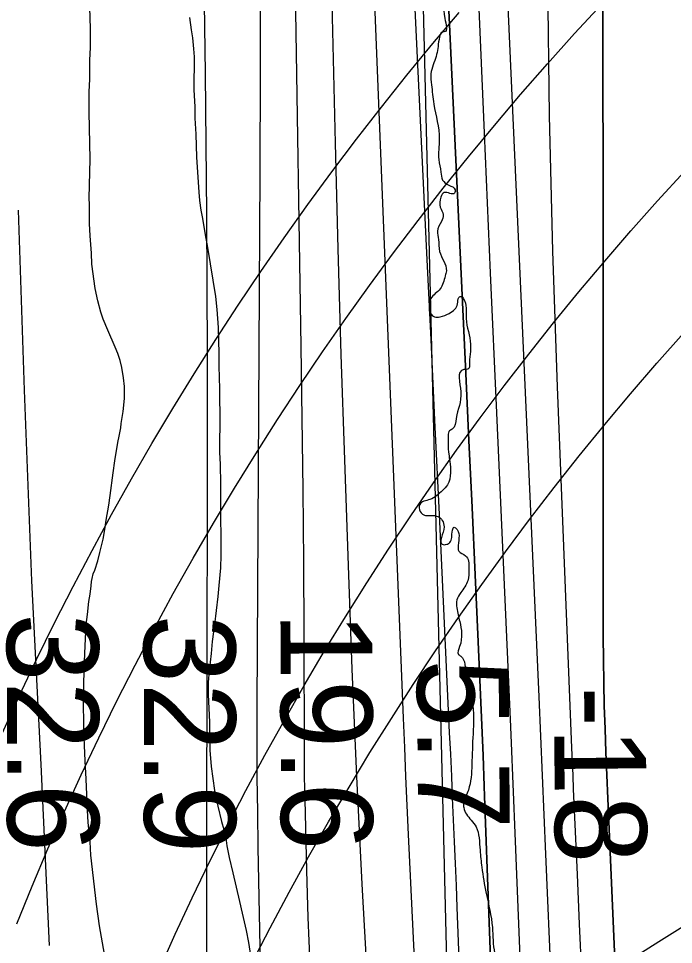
# Model space of a CAD drawing. Extents: x 3313447 to 3351316, y 703786 to 729172.
# Drawn here: x 3322283 to 3322761, y 722622 to 723299 of the extents above; entities that cross this region are included whole.
import ezdxf

# ---------------------------------------------------------------- set-up
doc = ezdxf.new("R2010")
doc.units = 0
for name, color, linetype in [('V-LEVE-TOET', 7, 'Continuous'), ('V-RIVR-EDGE', 7, 'Continuous'), ('V-RIVR-RANG', 7, 'Continuous'), ('V-RRAP-FSHR', 7, 'Continuous'), ('V-SITE-VEGE', 7, 'Continuous'), ('V-TOPO-DPTH', 7, 'Continuous'), ('V-TOPO-MAJR', 7, 'Continuous'), ('V-TOPO-MINR', 7, 'Continuous'), ('V-TOPO-WATR', 7, 'Continuous'), ('V-UTIL-LINE', 7, 'Continuous')]:
    doc.layers.add(name, color=color, linetype=linetype)

msp = doc.modelspace()

# ---------------------------------------------------------------- linework, layer by layer
at = {"layer": 'V-LEVE-TOET'}
msp.add_lwpolyline([(3322282.46, 723158.79), (3322286.81, 723027.24), (3322292.19, 722887.85), (3322299.15, 722753.68), (3322305.07, 722621.6)], dxfattribs=at)
at = {"layer": 'V-RIVR-EDGE'}
msp.add_spline([(3322520.07, 724639.46), (3322521.69, 724625.78), (3322523.75, 724620.39), (3322522.08, 724612.93), (3322520.4, 724607.13), (3322520.8, 724601.74), (3322525.34, 724592.2), (3322524.5, 724589.3), (3322521.18, 724586.82), (3322517.44, 724583.93), (3322516.6, 724577.71), (3322516.15, 724564.86), (3322516.94, 724548.7), (3322516.92, 724541.24), (3322517.32, 724534.6), (3322514.41, 724529.22), (3322514.4, 724525.49), (3322517.71, 724524.66), (3322520.17, 724513.04), (3322520.14, 724498.95), (3322520.95, 724491.9), (3322522.99, 724479.05), (3322527.1, 724466.19), (3322527.07, 724452.1), (3322525.79, 724437.59), (3322522.45, 724428.9), (3322522.02, 724424.75), (3322523.25, 724416.88), (3322522.77, 724392.84), (3322524.81, 724378.32), (3322530.58, 724365.88), (3322530.57, 724361.73), (3322528.49, 724356.76), (3322528.06, 724352.2), (3322529.24, 724326.09), (3322528.81, 724318.21), (3322525.49, 724316.98), (3322523.41, 724315.33), (3322522.99, 724311.6), (3322525.02, 724295.01), (3322526.63, 724276.77), (3322526.6, 724265.17), (3322522.86, 724258.13), (3322521.6, 724253.57), (3322521.58, 724246.53), (3322523.65, 724243.21), (3322526.96, 724243.2), (3322526.95, 724237.81), (3322526.9, 724217.91), (3322526.86, 724202.16), (3322530.11, 724173.14), (3322532.53, 724147.44), (3322530.84, 724134.18), (3322530.82, 724125.47), (3322530.8, 724117.19), (3322538.23, 724104.73), (3322539.03, 724095.61), (3322534.88, 724090.23), (3322526.99, 724085.69), (3322523.25, 724082.39), (3322519.93, 724080.32), (3322519.08, 724072.86), (3322518.65, 724067.06), (3322519.89, 724063.74), (3322523.2, 724063.74), (3322531.49, 724063.3), (3322533.15, 724062.47), (3322533.55, 724057.49), (3322533.95, 724051.27), (3322537.67, 724047.12), (3322543.46, 724041.3), (3322543.45, 724037.99), (3322540.54, 724036.34), (3322538.05, 724033.44), (3322537.61, 724023.08), (3322539.66, 724013.96), (3322544.18, 723997.78), (3322542.5, 723987.84), (3322542.06, 723978.31), (3322546.18, 723967.1), (3322549.46, 723954.66), (3322549.02, 723942.64), (3322548.16, 723930.21), (3322546.05, 723917.37), (3322546.44, 723905.35), (3322548.91, 723897.88), (3322546.4, 723889.18), (3322545.97, 723882.14), (3322545.52, 723870.12), (3322546.32, 723856.02), (3322549.99, 723834.46), (3322553.67, 723812.48), (3322554.87, 723795.9), (3322553.57, 723771.03), (3322553.54, 723761.09), (3322555.57, 723743.26), (3322560.5, 723724.6), (3322564.61, 723711.32), (3322564.6, 723707.59), (3322562.11, 723706.35), (3322559.21, 723705.95), (3322557.95, 723699.73), (3322555.03, 723691.86), (3322552.95, 723688.97), (3322549.21, 723685.25), (3322548.78, 723679.86), (3322549.19, 723676.96), (3322551.22, 723661.62), (3322551.21, 723656.23), (3322552.86, 723652.08), (3322557.83, 723651.65), (3322561.56, 723649.16), (3322562.37, 723642.52), (3322565.24, 723630.91), (3322565.61, 723613.92), (3322561.45, 723606.46), (3322552.72, 723597.37), (3322552.72, 723595.3), (3322559.32, 723584.09), (3322563.04, 723579.52), (3322563.03, 723576.2), (3322557.6, 723558.81), (3322554.27, 723553.01), (3322552.19, 723548.05), (3322550.1, 723541), (3322553.4, 723535.61), (3322556.27, 723521.92), (3322562.43, 723499.53), (3322565.71, 723486.67), (3322564.88, 723486.67), (3322560.34, 723493.31), (3322556.63, 723502.86), (3322548.78, 723510.34), (3322546.29, 723511.17), (3322543.8, 723507.86), (3322543.78, 723500.82), (3322543.77, 723495.01), (3322547.07, 723490.44), (3322548.72, 723486.3), (3322551.99, 723467.64), (3322553.63, 723459.34), (3322556.94, 723458.51), (3322560.67, 723458.5), (3322561.09, 723462.64), (3322561.52, 723466.37), (3322564.83, 723466.78), (3322567.32, 723465.11), (3322572.26, 723453.08), (3322573.91, 723448.52), (3322572.25, 723446.45), (3322570.58, 723444.38), (3322570.57, 723441.48), (3322574.3, 723439.4), (3322578.44, 723437.73), (3322578.44, 723436.9), (3322576.36, 723433.59), (3322571.78, 723424.48), (3322572.19, 723422.41), (3322575.08, 723419.5), (3322579.63, 723416.17), (3322582.94, 723415.33), (3322584.59, 723409.53), (3322584.58, 723404.97), (3322583.73, 723397.1), (3322583.3, 723392.54), (3322584.11, 723384.66), (3322589.47, 723372.63), (3322593.17, 723358.94), (3322594.37, 723341.11), (3322595.58, 723329.51), (3322593.09, 723327.02), (3322593.07, 723317.91), (3322594.26, 723298.84), (3322593.82, 723288.89), (3322592.99, 723288.89), (3322590.08, 723283.51), (3322587.98, 723271.08), (3322584.21, 723258.24), (3322584.61, 723250.37), (3322586.23, 723236.27), (3322590.31, 723210.56), (3322589.86, 723195.64), (3322591.5, 723186.52), (3322592.73, 723180.71), (3322597.28, 723176.97), (3322601.83, 723173.64), (3322601.41, 723171.16), (3322593.95, 723171.59), (3322591.45, 723168.28), (3322591.02, 723160.82), (3322593.08, 723155.43), (3322591.82, 723150.46), (3322588.9, 723143.42), (3322589.72, 723137.2), (3322590.53, 723128.49), (3322595.46, 723114.39), (3322594.63, 723110.66), (3322590.87, 723101.14), (3322584.22, 723094.11), (3322582.97, 723088.72), (3322582.96, 723085.41), (3322586.68, 723080.84), (3322590.82, 723080.83), (3322597.46, 723083.3), (3322603.69, 723090.33), (3322604.53, 723094.89), (3322606.61, 723095.71), (3322607.85, 723094.46), (3322609.88, 723079.54), (3322613.15, 723060.88), (3322612.29, 723045.54), (3322611.87, 723043.06), (3322608.13, 723042.24), (3322606.02, 723026.08), (3322602.66, 723006.6), (3322599.74, 722998.74), (3322597.25, 722997.08), (3322596.83, 722995.01), (3322597.21, 722980.51), (3322598.02, 722975.12), (3322598.42, 722966.82), (3322596.32, 722958.13), (3322592.58, 722953.99), (3322583.45, 722947.38), (3322575.98, 722943.67), (3322575.56, 722941.18), (3322578.03, 722936.62), (3322580.1, 722935.78), (3322585.49, 722935.77), (3322589.22, 722934.93), (3322593.76, 722927.46), (3322592.48, 722914.61), (3322595.8, 722914.61), (3322597.87, 722915.84), (3322599.97, 722924.96), (3322601.22, 722927.03), (3322602.05, 722926.61), (3322604.09, 722913.76), (3322604.49, 722909.61), (3322609.46, 722906.28), (3322611.92, 722897.16), (3322611.07, 722888.04), (3322606.07, 722879.35), (3322603.16, 722873.97), (3322603.14, 722868.17), (3322605.19, 722858.21), (3322605.15, 722839.98), (3322604.3, 722834.18), (3322605.96, 722832.93), (3322609.24, 722819.24), (3322614.17, 722799.75), (3322614.94, 722776.12), (3322614.05, 722753.74), (3322611.52, 722735.1), (3322608.18, 722725.57), (3322608.17, 722722.25), (3322613.54, 722713.12), (3322617.26, 722708.14), (3322619.31, 722700.26), (3322620.12, 722691.14), (3322621.33, 722678.7), (3322624.6, 722659.63), (3322629.09, 722634.75), (3322630.71, 722616.09), (3322635.24, 722604.06), (3322639.36, 722593.69), (3322639.74, 722580.42), (3322640.14, 722574.21), (3322638.06, 722573.8), (3322635.16, 722574.22), (3322630.2, 722580.45), (3322622.36, 722591.66), (3322620.7, 722592.08), (3322618.21, 722591.67), (3322620.26, 722580.89), (3322619, 722577.16), (3322615.69, 722575.92), (3322614.43, 722570.12), (3322614.84, 722567.64), (3322618.98, 722567.63), (3322625.6, 722563.46), (3322629.32, 722558.9), (3322629.71, 722549.36), (3322631.36, 722543.55), (3322636.33, 722542.3), (3322641.31, 722546.43), (3322643.79, 722543.94), (3322642.96, 722541.04), (3322647.04, 722515.33), (3322644.12, 722509.95), (3322642.04, 722507.05), (3322642.41, 722488.82), (3322645.25, 722461.87), (3322648.92, 722439.48), (3322653.05, 722431.59), (3322657.57, 722416.24), (3322658.36, 722402.98), (3322655.84, 722387.65), (3322656.65, 722380.19), (3322657.88, 722373.14), (3322658.27, 722363.19), (3322657.84, 722359.04), (3322652.44, 722352.01), (3322651.18, 722347.04), (3322651.57, 722338.75), (3322651.56, 722333.78), (3322652.79, 722327.97), (3322655.26, 722322.58), (3322659.82, 722320.91), (3322662.71, 722317.58), (3322658.55, 722311.79), (3322651.06, 722298.96), (3322645.63, 722281.57), (3322636.03, 722252.99), (3322636, 722241.38), (3322635.97, 722231.85), (3322641.75, 722220.23), (3322648.78, 722213.58), (3322657.47, 722208.59), (3322665.34, 722205.25), (3322666.57, 722200.28), (3322664.49, 722200.28), (3322658.28, 722201.54), (3322654.13, 722198.65), (3322649.14, 722192.03), (3322648.3, 722186.64), (3322647.87, 722180.43), (3322651.16, 722170.88), (3322651.97, 722162.59), (3322655.67, 722151.81), (3322662.7, 722143.5), (3322662.68, 722138.53), (3322665.16, 722135.2), (3322671.37, 722129.8), (3322669.67, 722114.88), (3322668.81, 722099.96), (3322670.44, 722090.01), (3322674.57, 722085.03), (3322675.8, 722078.39), (3322673.3, 722074.26), (3322657.94, 722063.1), (3322653.37, 722060.21), (3322650.46, 722054.83), (3322646.72, 722051.52), (3322642.16, 722050.71), (3322635.94, 722050.31), (3322633.45, 722047.83), (3322633.02, 722043.68), (3322633.01, 722038.71), (3322630.5, 722030.84), (3322629.24, 722023.38), (3322629.22, 722013.44), (3322632.51, 722006.38), (3322637.06, 722001.4), (3322642.86, 721998.48), (3322642.84, 721993.51), (3322642, 721988.12), (3322639.08, 721979.01), (3322636.99, 721973.21), (3322634.9, 721966.58), (3322635.29, 721955.39), (3322637.76, 721947.93), (3322644.8, 721944.59), (3322645.2, 721938.37), (3322647.23, 721922.2), (3322646.8, 721917.23), (3322645.54, 721911.85), (3322647.99, 721894.43), (3322654.56, 721869.96), (3322656.14, 721838.04), (3322656.08, 721812.34), (3322657.69, 721794.1), (3322660.13, 721774.2), (3322666.34, 721772.11), (3322668.82, 721768.38), (3322668.81, 721765.89), (3322666.72, 721760.51), (3322665.88, 721756.36), (3322665.87, 721752.22), (3322668.35, 721747.65), (3322672.9, 721743.5), (3322673.72, 721741.01), (3322673.7, 721732.3), (3322666.21, 721719.47), (3322663.28, 721708.71), (3322662.41, 721690.47), (3322659.48, 721679.29), (3322656.95, 721665.2), (3322658.15, 721644.47), (3322659.73, 721615.45), (3322660.88, 721576.91), (3322661.25, 721557.84), (3322660.82, 721551.62), (3322658.73, 721546.65), (3322660.32, 721518.05), (3322660.27, 721498.15), (3322661.83, 721458.36), (3322661.38, 721444.68), (3322666.3, 721420.22), (3322666.64, 721392.45), (3322662.82, 721354.74), (3322660.64, 721311.22), (3322661.8, 721277.65), (3322659.29, 721266.88), (3322654.66, 721241.6), (3322650.08, 721231.67), (3322646.74, 721223.39), (3322646.7, 721205.98), (3322649.09, 721168.25), (3322653.11, 721116.43), (3322655.1, 721081.61), (3322660.01, 721058.8), (3322660.39, 721041.39), (3322661.16, 721018.18), (3322662.77, 720997.87), (3322665.99, 720960.14)], degree=3, dxfattribs=at)
at = {"layer": 'V-RRAP-FSHR'}
msp.add_lwpolyline([(3322431.26, 727358.07), (3322429.64, 726904.7), (3322510.57, 724962.85), (3322576.32, 723396.54), (3322621.07, 721565.64)], dxfattribs=at)
at = {"layer": 'V-SITE-VEGE'}
for points in [[(3322360.26, 723029.98), (3322359.49, 723036.25), (3322358.33, 723043.71), (3322356.98, 723048.81), (3322355.42, 723053.91), (3322353.47, 723058.62), (3322348.02, 723070.98), (3322344.7, 723079.03), (3322342.95, 723084.32), (3322340.62, 723092.56), (3322338.88, 723101.59), (3322336.38, 723119.24), (3322336.01, 723127.28), (3322335.06, 723140.02), (3322334.69, 723149.04), (3322334.53, 723162.96), (3322334.35, 723167.46), (3322334.79, 723186.48), (3322335.2, 723195.89), (3322334.51, 723230.39), (3322334.35, 723245.09), (3322334.77, 723254.5), (3322335, 723268.22), (3322335.42, 723277.44), (3322335.26, 723291.55), (3322334.73, 723314.69)], [(3322407.81, 723299.4), (3322408.96, 723290.38)], [(3322408.96, 723290.38), (3322409.93, 723284.69), (3322410.69, 723276.46), (3322411.07, 723270.77), (3322411, 723246.66), (3322411.56, 723234.31), (3322411.74, 723225.88), (3322412.29, 723214.31), (3322412.84, 723197.45), (3322414.54, 723171.96), (3322415.11, 723165.69), (3322416.07, 723158.82), (3322417.23, 723152.74), (3322419.16, 723140.78), (3322420.9, 723131.37), (3322426.69, 723095.67), (3322427.65, 723086.07), (3322428.59, 723072.93), (3322429.13, 723054.11), (3322429.1, 723043.92), (3322429.48, 723037.25), (3322429.65, 723027.45), (3322429.63, 723020.78), (3322429.8, 723010), (3322429.73, 722981.96), (3322430.09, 722972.95), (3322430.45, 722958.83), (3322430.38, 722932.56), (3322430.75, 722921.78), (3322430.71, 722906.69), (3322430.29, 722897.47), (3322429.28, 722884.54), (3322428.47, 722876.5), (3322426.07, 722856.12), (3322424.27, 722843.58), (3322423.46, 722834.95), (3322422.06, 722822.22), (3322421.45, 722813.79), (3322421.43, 722804.97), (3322422.35, 722784.58), (3322422.69, 722764.19), (3322423.64, 722752.23), (3322425.95, 722734.78), (3322426.91, 722729.29), (3322428.47, 722723.4), (3322431.18, 722712.02), (3322432.73, 722706.33), (3322434.48, 722698.29), (3322435.06, 722694.37), (3322436.8, 722685.74), (3322439.32, 722674.56), (3322444.16, 722653.77), (3322446.3, 722645.14), (3322449.2, 722632.39), (3322450.95, 722623.76), (3322452.87, 722611.01)], [(3322346.23, 722611.09), (3322341.98, 722636), (3322339.67, 722651.69), (3322335.65, 722687.57), (3322335.09, 722697.38), (3322333.75, 722711.49), (3322333.19, 722720.51), (3322332.26, 722743.06), (3322331.52, 722756.39), (3322330.59, 722779.13), (3322330.26, 722802.85), (3322330.71, 722821.87), (3322331.13, 722835.2), (3322332.17, 722855.97), (3322333.17, 722863.42), (3322334.17, 722872.83), (3322335.16, 722878.12), (3322335.77, 722884.39), (3322336.17, 722887.52), (3322336.57, 722889.68), (3322337.36, 722893.01), (3322338.54, 722895.75), (3322340.72, 722902.61), (3322342.3, 722908.68), (3322344.68, 722918.48), (3322345.87, 722925.34), (3322346.87, 722932.19), (3322348.86, 722943.17), (3322349.86, 722950.22), (3322351.86, 722966.88), (3322353.06, 722975.5), (3322355.45, 722989.02), (3322356.44, 722993.72), (3322357.44, 722999.6), (3322357.84, 723002.93), (3322359.23, 723011.55), (3322360.03, 723018.61), (3322360.23, 723021.35), (3322360.26, 723029.98)]]:
    msp.add_lwpolyline(points, dxfattribs=at)
at = {"layer": 'V-TOPO-DPTH'}
for points in [[(3322738.48, 722152.66), (3322714.1, 722712.08), (3322713.38, 722728.99), (3322712.69, 722745.9), (3322712.04, 722762.81), (3322711.41, 722779.72), (3322710.89, 722796.63), (3322710.49, 722813.54), (3322710.27, 722830.46), (3322710.17, 722847.38), (3322709.71, 723598.31)], [(3322709.71, 723598.31), (3322710.17, 722847.38), (3322710.27, 722830.46), (3322710.49, 722813.54), (3322710.89, 722796.63), (3322711.41, 722779.72), (3322712.04, 722762.81), (3322712.69, 722745.9), (3322713.38, 722728.99), (3322714.1, 722712.08), (3322738.48, 722152.66)], [(3322642.43, 722216.41), (3322623.42, 722730.58), (3322623.14, 722738), (3322622.85, 722745.41), (3322622.54, 722752.82), (3322622.23, 722760.23), (3322618.58, 722843.4), (3322616.41, 722892.39), (3322614.21, 722941.39), (3322611.96, 722990.38), (3322609.68, 723039.37), (3322584.75, 723570.36)], [(3322642.43, 722216.41), (3322623.42, 722730.58), (3322623.14, 722738), (3322622.85, 722745.41), (3322622.54, 722752.82), (3322622.23, 722760.23), (3322618.58, 722843.4), (3322616.41, 722892.39), (3322614.21, 722941.39), (3322611.96, 722990.38), (3322609.68, 723039.37), (3322584.75, 723570.36)], [(3322535.09, 723503.9), (3322563.91, 722787.49), (3322564.79, 722766.3), (3322565.69, 722745.11), (3322566.63, 722723.92), (3322567.6, 722702.73), (3322572.56, 722596.7), (3322576.08, 722522.5), (3322579.67, 722448.3), (3322583.37, 722374.11), (3322587.14, 722299.92), (3322607.65, 721901.79), (3322608.1, 721893.43), (3322608.57, 721885.07), (3322609.08, 721876.71), (3322609.62, 721868.36), (3322613.08, 721816.64), (3322615.33, 721782.43), (3322617.52, 721748.21), (3322619.63, 721713.99), (3322621.69, 721679.76), (3322637.67, 721408.2)], [(3322634.82, 723432.41), (3322662.99, 722803.11), (3322664.26, 722774.37), (3322665.53, 722745.64), (3322666.77, 722716.9), (3322667.99, 722688.17), (3322672.05, 722592.38), (3322675.29, 722515.76), (3322678.53, 722439.13), (3322681.76, 722362.5), (3322685, 722285.87), (3322698.63, 721962.86), (3322700.18, 721924.59), (3322701.66, 721886.31), (3322703.01, 721848.03), (3322704.28, 721809.74), (3322706.36, 721744.14), (3322708.3, 721681.06), (3322710.15, 721617.98), (3322711.89, 721554.9)], [(3322634.82, 723432.41), (3322662.99, 722803.11), (3322664.26, 722774.37), (3322665.53, 722745.64), (3322666.77, 722716.9), (3322667.99, 722688.17), (3322672.05, 722592.38), (3322675.29, 722515.76), (3322678.53, 722439.13), (3322681.76, 722362.5), (3322685, 722285.87), (3322698.63, 721962.86), (3322700.18, 721924.59), (3322701.66, 721886.31), (3322703.01, 721848.03), (3322704.28, 721809.74), (3322706.36, 721744.14), (3322708.3, 721681.06), (3322710.15, 721617.98), (3322711.89, 721554.9)]]:
    msp.add_lwpolyline(points, dxfattribs=at)
at = {"layer": 'V-TOPO-MAJR'}
msp.add_lwpolyline([(3322459.32, 723332.33), (3322459.33, 723259.52), (3322459.1, 723186.71), (3322456.99, 722795.86), (3322456.95, 722770.19), (3322457.04, 722744.53), (3322457.32, 722718.87), (3322457.73, 722693.21), (3322461.34, 722511.39), (3322464.5, 722406.57), (3322469.11, 722301.82), (3322475.89, 722197.19), (3322484.11, 722092.63), (3322500.72, 721906.1), (3322501.81, 721894.89), (3322503.03, 721883.69), (3322504.44, 721872.51), (3322505.98, 721861.34), (3322510.89, 721827.8), (3322514.92, 721799.87), (3322518.87, 721771.93), (3322522.7, 721743.97), (3322526.45, 721716), (3322563.01, 721439.32)], dxfattribs=at)
at = {"layer": 'V-TOPO-MINR'}
for points in [[(3322709.71, 723598.31), (3322710.17, 722847.38), (3322710.27, 722830.46), (3322710.49, 722813.54), (3322710.89, 722796.63), (3322711.41, 722779.72), (3322712.04, 722762.81), (3322712.69, 722745.9), (3322713.38, 722728.99), (3322714.1, 722712.08), (3322738.48, 722152.66)], [(3322480.89, 723579.52), (3322489.2, 723059.12), (3322489.93, 723006.72), (3322490.53, 722954.32), (3322490.93, 722901.92), (3322491.2, 722849.52), (3322491.48, 722761.22), (3322491.54, 722752.97), (3322491.62, 722744.71), (3322491.76, 722736.46), (3322491.94, 722728.21), (3322493.21, 722676.25), (3322494.32, 722642.03), (3322495.79, 722607.82)], [(3322505.84, 723555.62), (3322514.17, 723207.59), (3322516.17, 723130.46), (3322518.38, 723053.34), (3322520.9, 722976.23), (3322523.63, 722899.12), (3322526.45, 722823.51), (3322528.03, 722784.22), (3322529.75, 722744.93), (3322531.69, 722705.65), (3322533.76, 722666.39), (3322548.69, 722398.3)], [(3322560.98, 723545.26), (3322581.03, 723127.61), (3322584.08, 723063.89), (3322587.12, 723000.17), (3322590.13, 722936.45), (3322593.13, 722872.73), (3322597.62, 722777.24), (3322598.36, 722761.26), (3322599.09, 722745.28), (3322599.8, 722729.3), (3322600.5, 722713.32), (3322601.19, 722697.34), (3322601.86, 722681.36), (3322602.51, 722665.38), (3322603.15, 722649.4), (3322609.79, 722480.97)], [(3322535.09, 723503.9), (3322563.91, 722787.49), (3322564.79, 722766.3), (3322565.69, 722745.11), (3322566.63, 722723.92), (3322567.6, 722702.73), (3322572.56, 722596.7), (3322576.08, 722522.5), (3322579.67, 722448.3), (3322583.37, 722374.11), (3322587.14, 722299.92), (3322607.65, 721901.79), (3322608.1, 721893.43), (3322608.57, 721885.07), (3322609.08, 721876.71), (3322609.62, 721868.36), (3322613.08, 721816.64), (3322615.33, 721782.43), (3322617.52, 721748.21), (3322619.63, 721713.99), (3322621.69, 721679.76), (3322637.67, 721408.2)], [(3322634.82, 723432.41), (3322662.99, 722803.11), (3322664.26, 722774.37), (3322665.53, 722745.64), (3322666.77, 722716.9), (3322667.99, 722688.17), (3322672.05, 722592.38), (3322675.29, 722515.76), (3322678.53, 722439.13), (3322681.76, 722362.5), (3322685, 722285.87), (3322698.63, 721962.86), (3322700.18, 721924.59), (3322701.66, 721886.31), (3322703.01, 721848.03), (3322704.28, 721809.74), (3322706.36, 721744.14), (3322708.3, 721681.06), (3322710.15, 721617.98), (3322711.89, 721554.9)], [(3322417.79, 723361.47), (3322419.18, 723258.62), (3322420.18, 723155.77), (3322420.61, 723052.91), (3322420.65, 722950.05), (3322420.37, 722832.21), (3322420.28, 722788.27), (3322420.21, 722744.33), (3322420.17, 722700.4), (3322420.15, 722656.46), (3322420.07, 722257.43)], [(3322669.42, 723327.02), (3322670.63, 723227.9), (3322673.11, 723128.8), (3322676.43, 723029.71), (3322686.95, 722766.03), (3322687.36, 722755.9), (3322687.77, 722745.76), (3322688.21, 722735.63), (3322688.64, 722725.49), (3322690.93, 722673.41), (3322692.53, 722637.24), (3322694.15, 722601.06)], [(3322618.69, 723317.42), (3322623.1, 723215.17), (3322627.58, 723112.91), (3322632.1, 723010.66), (3322642.31, 722781.35), (3322643.09, 722763.44), (3322643.86, 722745.52), (3322644.6, 722727.61), (3322645.33, 722709.69), (3322654.94, 722468.29), (3322658.79, 722371.25), (3322662.63, 722274.2), (3322666.44, 722177.15), (3322670.24, 722080.1), (3322675.77, 721938.53), (3322676.78, 721912.26), (3322677.78, 721885.99), (3322678.74, 721859.72), (3322679.69, 721833.45), (3322696.23, 721366.49), (3322696.26, 721365.69), (3322696.31, 721364.33), (3322696.32, 721364.13), (3322723.22, 720520.61)]]:
    msp.add_lwpolyline(points, dxfattribs=at)
at = {"layer": 'V-TOPO-WATR'}
msp.add_lwpolyline([(3322584.75, 723570.36), (3322609.68, 723039.37), (3322611.96, 722990.38), (3322614.21, 722941.39), (3322616.41, 722892.39), (3322618.58, 722843.4), (3322622.23, 722760.23), (3322622.54, 722752.82), (3322622.85, 722745.41), (3322623.14, 722738), (3322623.42, 722730.58), (3322642.43, 722216.41)], dxfattribs=at)
at = {"layer": 'V-UTIL-LINE'}
for points in [[(3322281.48, 722637.41), (3322292.7, 722664.88), (3322304.31, 722692.2), (3322316.29, 722719.35), (3322328.64, 722746.33), (3322341.37, 722773.14), (3322354.45, 722799.78), (3322367.91, 722826.23), (3322381.73, 722852.49), (3322395.9, 722878.57), (3322410.44, 722904.44), (3322425.32, 722930.11), (3322440.56, 722955.58), (3322456.15, 722980.83), (3322472.08, 723005.87), (3322488.36, 723030.68), (3322504.98, 723055.27), (3322521.93, 723079.63), (3322539.22, 723103.75), (3322556.83, 723127.64), (3322574.77, 723151.28), (3322593.04, 723174.67), (3322611.62, 723197.8), (3322630.53, 723220.68), (3322649.74, 723243.3), (3322669.26, 723265.65), (3322689.09, 723287.73), (3322709.22, 723309.53)], [(3322270.85, 722776.48), (3322283.25, 722803.58), (3322296.02, 722830.5), (3322309.15, 722857.25), (3322322.64, 722883.82), (3322336.49, 722910.2), (3322350.7, 722936.39), (3322365.27, 722962.39), (3322380.18, 722988.19), (3322395.45, 723013.77), (3322411.06, 723039.16), (3322427.02, 723064.32), (3322443.31, 723089.27), (3322459.95, 723113.99), (3322476.92, 723138.48), (3322494.22, 723162.74), (3322511.85, 723186.77), (3322529.8, 723210.55), (3322548.08, 723234.08), (3322566.67, 723257.37), (3322585.58, 723280.4), (3322604.8, 723303.17)], [(3322385.24, 722603.1), (3322397.27, 722629.77), (3322409.66, 722656.28), (3322422.42, 722682.61), (3322435.54, 722708.76), (3322449.02, 722734.73), (3322462.86, 722760.51), (3322477.04, 722786.1), (3322491.58, 722811.49), (3322506.47, 722836.68), (3322521.71, 722861.66), (3322537.28, 722886.43), (3322553.2, 722910.98), (3322569.45, 722935.31), (3322586.04, 722959.41), (3322602.96, 722983.29), (3322620.2, 723006.93), (3322637.77, 723030.32), (3322655.66, 723053.48), (3322673.86, 723076.38), (3322692.38, 723099.04), (3322711.21, 723121.43), (3322730.35, 723143.56), (3322749.79, 723165.43), (3322769.53, 723187.03)], [(3322453.11, 722608.19), (3322466.64, 722634.4), (3322480.52, 722660.41), (3322494.77, 722686.23), (3322509.37, 722711.85), (3322524.32, 722737.27), (3322539.62, 722762.48), (3322555.27, 722787.47), (3322571.26, 722812.25), (3322587.59, 722836.8), (3322604.26, 722861.13), (3322621.27, 722885.22), (3322638.6, 722909.08), (3322656.26, 722932.69), (3322674.25, 722956.06), (3322692.56, 722979.18), (3322711.18, 723002.04), (3322730.12, 723024.64), (3322749.37, 723046.98), (3322768.92, 723069.06)], [(3322716.81, 722603.05), (3322750.62, 722624.48), (3322784.64, 722645.56), (3322818.87, 722666.29), (3322853.31, 722686.67), (3322887.96, 722706.7), (3322922.81, 722726.38), (3322957.86, 722745.7), (3322993.11, 722764.66), (3323028.55, 722783.26), (3323064.17, 722801.5), (3323099.98, 722819.37), (3323135.97, 722836.88), (3323172.14, 722854.02), (3323208.48, 722870.79), (3323244.98, 722887.19), (3323281.66, 722903.22), (3323318.49, 722918.87), (3323355.48, 722934.15), (3323392.63, 722949.04), (3323429.93, 722963.56), (3323467.37, 722977.7)]]:
    msp.add_lwpolyline(points, dxfattribs=at)

# ---------------------------------------------------------------- texts
at = {"layer": 'V-RIVR-RANG'}
for s, rotation, p in [('32.6', 270.15833, (3322274.21, 722864.19)), ('32.9', 270.15833, (3322374.22, 722863.14)), ('19.6', 270.15833, (3322474.21, 722865.26)), ('5.7', 270.44608, (3322573.88, 722830.54)), ('-18', 270.44608, (3322674.03, 722810.76))]:
    msp.add_text(s, height=67, rotation=rotation, dxfattribs=at).set_placement(p)

doc.saveas('drawing.dxf')
